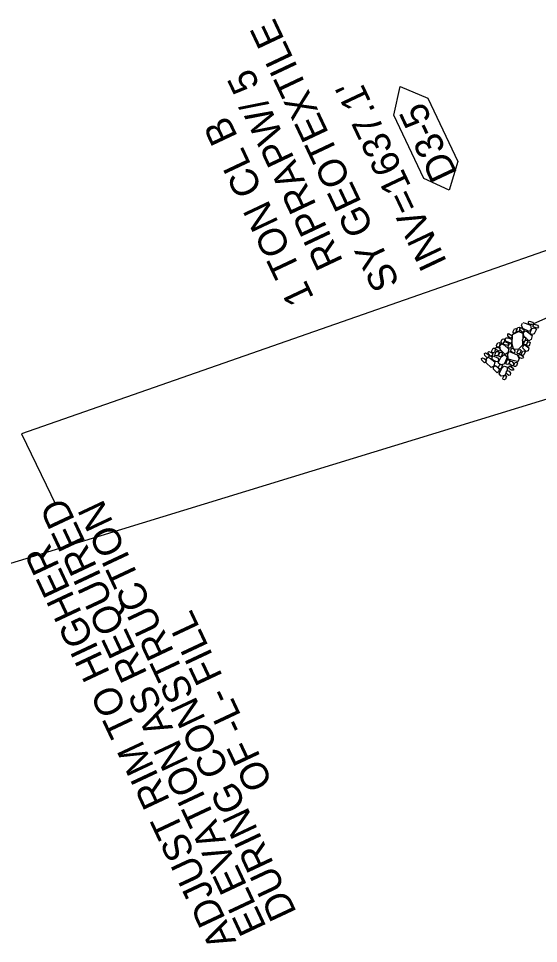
# Model space of a CAD drawing. Extents: x 465700 to 483515, y 488970 to 507540.
# Drawn here: x 477587 to 477680.1, y 499282.2 to 499448.1 of the extents above; entities that cross this region are included whole.
import ezdxf

# ---------------------------------------------------------------- set-up
doc = ezdxf.new("R2010")
doc.units = 0
for name, color, linetype in [('Prop Drainage Structure Box Number Symbol CELL', 7, 'Continuous'), ('Prop Drainage Structure Pipe RCP 15in Class III', 7, 'Continuous'), ('Prop Drainage Structure Tops and Inverts LABEL', 7, 'Continuous'), ('Prop Erosion Rip Rap Pad at Outlet CELL', 7, 'Continuous'), ('Prop Erosion Rip Rap Pad at Outlet Label', 7, 'Continuous'), ('Prop Plan Preparation Sag', 7, 'Continuous'), ('Scratch_Level_8', 7, 'Continuous')]:
    doc.layers.add(name, color=color, linetype=linetype)

msp = doc.modelspace()

# ---------------------------------------------------------------- linework, layer by layer
at = {"layer": 'Prop Drainage Structure Box Number Symbol CELL'}
msp.add_lwpolyline([(477659.56, 499419.4), (477654.17, 499430.79), (477655.34, 499435.89), (477660.26, 499433.85), (477665.65, 499422.45), (477664.12, 499417.31), (477659.56, 499419.4)], dxfattribs=at)
at = {"layer": 'Prop Drainage Structure Pipe RCP 15in Class III'}
msp.add_line((477770.57, 499434.28), (477679.22, 499393.36), dxfattribs=at)
at = {"layer": 'Prop Erosion Rip Rap Pad at Outlet CELL'}
msp.add_line((477679.22, 499393.36), (477679.22, 499393.36), dxfattribs=at)
msp.add_line((477679.22, 499393.36), (477679.22, 499393.36), dxfattribs=at)
for points in [[(477679.03, 499393.13), (477678.81, 499393.21), (477678.29, 499393.34), (477678.32, 499393.69), (477678.44, 499393.83), (477679.08, 499393.67), (477679.22, 499393.36), (477679.03, 499393.13)], [(477675.59, 499388.9), (477675.35, 499389.72), (477675.44, 499391.46), (477676.53, 499391.98), (477677.29, 499391.67), (477677.24, 499389.51), (477676.54, 499388.82), (477675.6, 499388.73)], [(477675.56, 499391.7), (477675.55, 499392), (477675.77, 499392.46), (477676.05, 499392.51), (477676.23, 499392.36), (477675.98, 499391.76), (477675.77, 499391.67), (477675.56, 499391.7)], [(477676.21, 499392), (477676.15, 499392.28), (477676.37, 499392.73), (477676.69, 499392.76), (477676.83, 499392.64), (477676.63, 499392.04), (477676.41, 499391.94), (477676.21, 499392)], [(477676.98, 499392.68), (477677.16, 499392.54), (477677.51, 499392.26), (477677.42, 499391.95), (477677.3, 499391.81), (477676.83, 499392.19), (477676.73, 499392.54), (477676.98, 499392.68)], [(477677.29, 499393.59), (477677.72, 499393.48), (477678.67, 499393.1), (477678.78, 499392.39), (477678.41, 499392), (477677.29, 499392.53), (477677.04, 499393.12), (477677.21, 499393.5)], [(477677.69, 499392.12), (477678.14, 499391.9), (477678.93, 499391.27), (477678.77, 499390.52), (477678.37, 499390.32), (477677.45, 499391.16), (477677.4, 499391.74), (477677.69, 499392.12)], [(477678.62, 499391.56), (477678.67, 499391.91), (477678.87, 499392.51), (477679.4, 499392.62), (477679.71, 499392.38), (477679.3, 499391.55), (477678.96, 499391.44), (477678.62, 499391.56)], [(477679.9, 499392.6), (477679.67, 499392.67), (477679.11, 499392.83), (477679.19, 499393.16), (477679.3, 499393.31), (477679.89, 499393.14), (477680.08, 499392.83), (477679.9, 499392.6)], [(477673.44, 499389.89), (477673.38, 499390.17), (477673.59, 499390.62), (477673.91, 499390.65), (477674.05, 499390.53), (477673.86, 499389.93), (477673.63, 499389.83), (477673.44, 499389.89)], [(477674.25, 499390.86), (477674.61, 499390.85), (477675.27, 499390.58), (477675.33, 499390.13), (477675.14, 499389.9), (477674.31, 499390.17), (477674.13, 499390.57), (477674.25, 499390.86)], [(477674.71, 499391.6), (477674.99, 499391.47), (477675.4, 499391.2), (477675.27, 499390.87), (477675.05, 499390.71), (477674.6, 499391.17), (477674.57, 499391.47), (477674.71, 499391.6)], [(477677.26, 499390.17), (477677.2, 499390.45), (477677.43, 499390.9), (477677.73, 499390.95), (477677.85, 499390.8), (477677.66, 499390.23), (477677.48, 499390.14), (477677.26, 499390.17)], [(477677.51, 499389.64), (477677.48, 499389.95), (477677.73, 499390.37), (477678.02, 499390.44), (477678.19, 499390.29), (477677.94, 499389.67), (477677.73, 499389.6), (477677.51, 499389.64)], [(477671.75, 499388.17), (477671.76, 499388.5), (477671.96, 499388.97), (477672.26, 499388.97), (477672.39, 499388.86), (477672.2, 499388.24), (477671.96, 499388.14), (477671.75, 499388.17)], [(477673.12, 499388.43), (477672.91, 499388.51), (477672.46, 499388.73), (477672.43, 499389.04), (477672.51, 499389.16), (477673.04, 499389.03), (477673.2, 499388.75), (477673.16, 499388.54)], [(477672.63, 499389.23), (477672.57, 499389.51), (477672.79, 499389.96), (477673.11, 499389.99), (477673.25, 499389.87), (477673.06, 499389.26), (477672.82, 499389.16), (477672.63, 499389.23)], [(477673.54, 499389.77), (477674.02, 499389.52), (477674.75, 499388.81), (477674.6, 499388.15), (477674.14, 499387.85), (477673.27, 499388.68), (477673.17, 499389.4), (477673.54, 499389.77)], [(477674.58, 499389.47), (477674.35, 499389.52), (477673.84, 499389.67), (477673.89, 499390.05), (477674, 499390.17), (477674.61, 499389.97), (477674.69, 499389.77), (477674.58, 499389.47)], [(477674.7, 499389.04), (477674.63, 499389.31), (477674.88, 499389.75), (477675.16, 499389.81), (477675.34, 499389.67), (477675.12, 499389.08), (477674.89, 499388.98), (477674.7, 499389.04)], [(477675.29, 499388.97), (477675.6, 499388.88), (477675.85, 499388.53), (477675.79, 499388.15), (477675.58, 499388.07), (477675.11, 499388.45), (477675.17, 499388.83), (477675.29, 499388.97)], [(477676.31, 499387.99), (477676.28, 499388.26), (477676.51, 499388.68), (477676.81, 499388.74), (477676.98, 499388.6), (477676.73, 499388.02), (477676.52, 499387.95), (477676.31, 499387.99)], [(477677.52, 499389.6), (477677.9, 499389.44), (477678.37, 499389.06), (477678.22, 499388.52), (477677.91, 499388.38), (477677.29, 499388.99), (477677.33, 499389.38), (477677.52, 499389.6)], [(477678.04, 499389.37), (477677.97, 499389.66), (477678.2, 499390.1), (477678.51, 499390.15), (477678.63, 499390), (477678.43, 499389.44), (477678.26, 499389.34), (477678.04, 499389.37)], [(477670.05, 499387.26), (477670.34, 499387.14), (477670.75, 499386.86), (477670.62, 499386.53), (477670.4, 499386.37), (477669.95, 499386.83), (477669.91, 499387.14), (477670.05, 499387.26)], [(477670.57, 499388.13), (477670.86, 499388.01), (477671.26, 499387.73), (477671.13, 499387.4), (477670.92, 499387.24), (477670.47, 499387.7), (477670.43, 499388.01), (477670.57, 499388.13)], [(477671.04, 499387.4), (477671.48, 499387.14), (477672.26, 499386.55), (477672.09, 499385.78), (477671.62, 499385.55), (477670.73, 499386.35), (477670.71, 499386.99), (477671.04, 499387.4)], [(477671.21, 499388.4), (477671.5, 499388.29), (477671.91, 499388.01), (477671.77, 499387.68), (477671.56, 499387.52), (477671.11, 499387.98), (477671.07, 499388.28), (477671.21, 499388.4)], [(477672.83, 499386.53), (477672.45, 499386.6), (477671.82, 499386.96), (477671.78, 499387.38), (477671.98, 499387.61), (477672.75, 499387.27), (477672.97, 499386.95), (477672.83, 499386.53)], [(477672.28, 499387.7), (477672.34, 499387.89), (477672.49, 499388.4), (477672.87, 499388.39), (477673.02, 499388.27), (477672.79, 499387.63), (477672.52, 499387.64), (477672.28, 499387.7)], [(477674.49, 499387.51), (477674.37, 499387.08), (477673.97, 499386.1), (477673.29, 499386.03), (477672.88, 499386.36), (477673.43, 499387.45), (477673.93, 499387.83), (477674.38, 499387.55)], [(477673.02, 499387.5), (477672.98, 499387.81), (477673.21, 499388.26), (477673.52, 499388.29), (477673.65, 499388.15), (477673.44, 499387.59), (477673.24, 499387.46), (477673.02, 499387.5)], [(477676.31, 499386.63), (477675.78, 499386.72), (477674.64, 499387.05), (477674.59, 499388.01), (477674.9, 499388.39), (477676.27, 499387.82), (477676.64, 499387.16), (477676.42, 499386.56)], [(477677.3, 499387.19), (477677.04, 499387.16), (477676.64, 499387.33), (477676.53, 499387.67), (477676.73, 499387.93), (477677.25, 499387.61), (477677.41, 499387.34), (477677.3, 499387.19)], [(477677.08, 499387.73), (477677.03, 499388.02), (477677.26, 499388.46), (477677.56, 499388.51), (477677.68, 499388.36), (477677.49, 499387.8), (477677.31, 499387.7), (477677.08, 499387.73)], [(477672.31, 499385.86), (477672.63, 499385.69), (477673.13, 499385.29), (477672.95, 499384.75), (477672.71, 499384.58), (477672.05, 499385.25), (477672.06, 499385.63), (477672.31, 499385.86)], [(477673, 499385.31), (477672.95, 499385.6), (477673.16, 499386.06), (477673.48, 499386.09), (477673.62, 499385.97), (477673.42, 499385.36), (477673.19, 499385.25), (477673, 499385.31)], [(477674.49, 499385.55), (477674.47, 499385.04), (477674.09, 499384.09), (477673.38, 499383.98), (477673.05, 499384.4), (477673.56, 499385.53), (477673.99, 499385.75), (477674.54, 499385.61)], [(477674.33, 499386.12), (477674.29, 499386.37), (477674.51, 499386.89), (477674.82, 499386.92), (477674.94, 499386.77), (477674.75, 499386.17), (477674.58, 499386.06), (477674.33, 499386.12)], [(477675.59, 499385.05), (477675.24, 499385.05), (477674.85, 499385.26), (477674.75, 499385.57), (477674.94, 499385.81), (477675.45, 499385.49), (477675.64, 499385.25), (477675.59, 499385.05)], [(477675.08, 499386.68), (477675.39, 499386.59), (477675.64, 499386.24), (477675.58, 499385.86), (477675.37, 499385.79), (477674.91, 499386.16), (477674.96, 499386.54), (477675.08, 499386.68)], [(477675.74, 499385.72), (477675.67, 499386.01), (477675.9, 499386.45), (477676.21, 499386.51), (477676.33, 499386.36), (477676.14, 499385.8), (477675.97, 499385.7), (477675.74, 499385.72)], [(477673.77, 499383.35), (477673.7, 499383.63), (477673.93, 499384.08), (477674.24, 499384.12), (477674.36, 499383.98), (477674.17, 499383.42), (477673.99, 499383.32), (477673.77, 499383.35)], [(477674.51, 499384.99), (477674.81, 499384.88), (477675.07, 499384.54), (477674.99, 499384.16), (477674.79, 499384.09), (477674.32, 499384.47), (477674.39, 499384.85), (477674.51, 499384.99)]]:
    msp.add_lwpolyline(points, dxfattribs=at)
at = {"layer": 'Prop Erosion Rip Rap Pad at Outlet Label'}
msp.add_lwpolyline([(477765.95, 499436.06), (477587.51, 499373.63), (477593.61, 499360.89)], dxfattribs=at)
at = {"layer": 'Prop Plan Preparation Sag'}
msp.add_line((477802.3, 499416.88), (477562.92, 499343.47), dxfattribs=at)
at = {"layer": 'Scratch_Level_8'}
msp.add_line((477770.57, 499434.28), (477679.22, 499393.36), dxfattribs=at)

# ---------------------------------------------------------------- texts
at = {"layer": 'Prop Drainage Structure Box Number Symbol CELL'}
msp.add_text('D3-5', height=5, rotation=115.2909, dxfattribs=at).set_placement((477665.64, 499420.33))
at = {"layer": 'Prop Drainage Structure Tops and Inverts LABEL'}
msp.add_text("INV=1637.1'", height=5, rotation=115.2938, dxfattribs=at).set_placement((477663.77, 499404.43))
at = {"layer": 'Prop Erosion Rip Rap Pad at Outlet Label'}
for s, rotation, p in [('SY GEOTEXTILE', 115.2938, (477655.3, 499400.67)), ('RIPRAPW/ 5 ', 115.2938, (477645.16, 499404.56)), ('1 TON CL B ', 115.2938, (477639.95, 499398.03)), ('ELEVATION AS REQUIRED ', 115.1706, (477631.44, 499285.21)), ('DURING CONSTRUCTION ', 115.1706, (477636.84, 499287.83)), ('ADJUST RIM TO HIGHER', 115.1706, (477626.01, 499282.66)), ('OF -L- FILL', 115.1706, (477632.58, 499311))]:
    msp.add_text(s, height=5, rotation=rotation, dxfattribs=at).set_placement(p)

doc.saveas('drawing.dxf')
